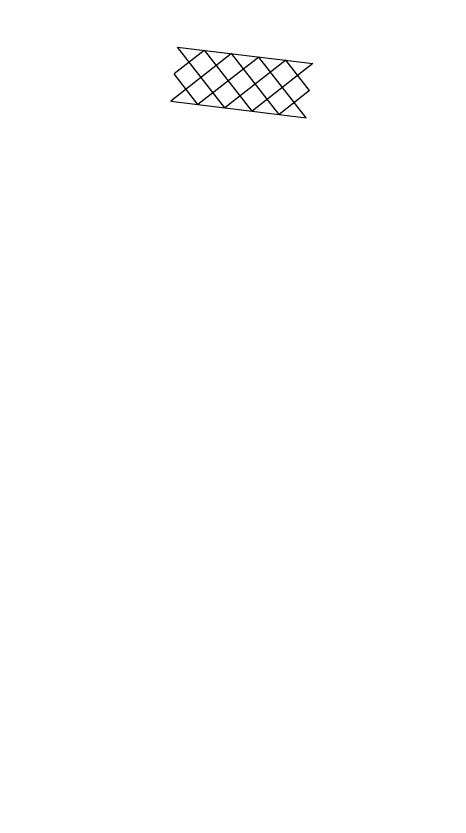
# Model space of a CAD drawing. Extents: x 2470000 to 2520000, y 340000 to 380000.
# Drawn here: x 2482786.9 to 2482878.9, y 374130.9 to 374300.7 of the extents above; entities that cross this region are included whole.
import ezdxf

# ---------------------------------------------------------------- set-up
doc = ezdxf.new("R2010")
doc.units = 0
doc.layers.add('Rock Silt Check Type A Final CELL', color=7, linetype='Continuous')
doc.layers.add('Scratch_Level_6', color=7, linetype='Continuous')

msp = doc.modelspace()

# ---------------------------------------------------------------- linework, layer by layer
at = {"layer": 'Rock Silt Check Type A Final CELL'}
for p, q in [((2482826.78, 374293.36), (2482820.42, 374288.4)), ((2482821.13, 374294.11), (2482849.81, 374290.58)), ((2482831.18, 374281.23), (2482821.13, 374294.11)), ((2482836.94, 374280.53), (2482826.84, 374293.41)), ((2482832.59, 374292.7), (2482819.72, 374282.64)), ((2482838.35, 374291.99), (2482825.43, 374281.94)), ((2482842.65, 374279.83), (2482832.59, 374292.7)), ((2482848.41, 374279.12), (2482838.35, 374291.99)), ((2482844.06, 374291.3), (2482831.18, 374281.23)), ((2482849.81, 374290.58), (2482836.94, 374280.53)), ((2482849.13, 374284.87), (2482844.06, 374291.3)), ((2482825.43, 374281.94), (2482820.42, 374288.4)), ((2482849.13, 374284.87), (2482842.65, 374279.83)), ((2482819.72, 374282.64), (2482848.41, 374279.12))]:
    msp.add_line(p, q, dxfattribs=at)

# ---------------------------------------------------------------- texts
at = {"layer": 'Scratch_Level_6'}
msp.add_text('4387', height=1000, dxfattribs=at).set_placement((2482689.75, 373444.66))

doc.saveas('drawing.dxf')
